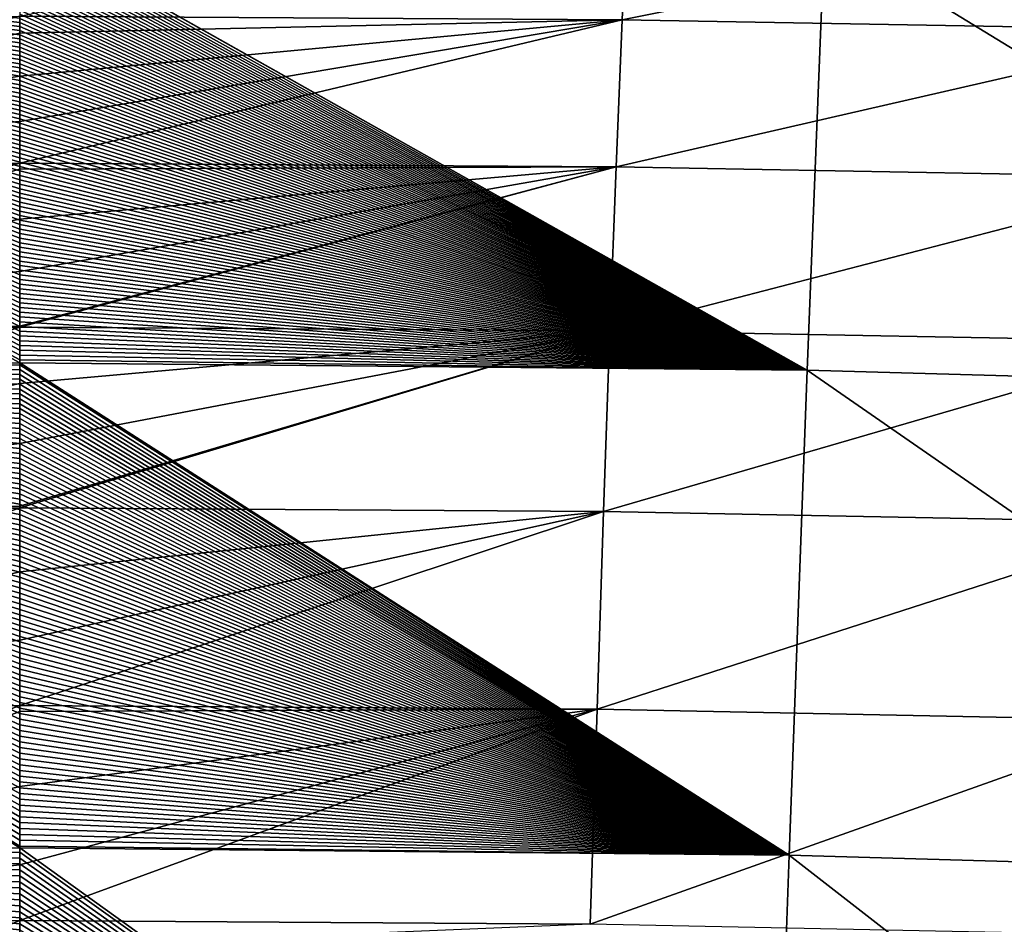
# Model space of a CAD drawing. Header units: millimetres. Extents: x -300 to 300, y -500 to 500.
# Tile 852 of 988: x 0 to 15, y 461 to 474. Entities that reach past the tile are written whole.
import ezdxf

# ---------------------------------------------------------------- set-up
doc = ezdxf.new("R2010")
doc.units = ezdxf.units.MM
doc.header["$LTSCALE"] = 81.481481
for name, color, linetype in [('19', 7, 'CONTINUOUS'), ('20', 7, 'CONTINUOUS'), ('21', 7, 'CONTINUOUS'), ('22', 7, 'CONTINUOUS')]:
    doc.layers.add(name, color=color, linetype=linetype)

msp = doc.modelspace()

# ---------------------------------------------------------------- linework, layer by layer
at = {"layer": '19', "color": 7, "linetype": 'CONTINUOUS'}
for points in [[(12.146, 475.765, 40.402), (0, 475.872, 40.408), (11.886, 469.179, 44.21), (12.146, 475.765, 40.402)], [(11.886, 469.179, 44.21), (0, 475.872, 40.408), (0, 475.867, 40.411), (11.886, 469.179, 44.21)], [(0, 475.808, 40.449), (11.886, 469.179, 44.21), (0, 475.867, 40.411), (0, 475.808, 40.449)], [(0, 475.749, 40.486), (11.886, 469.179, 44.21), (0, 475.808, 40.449), (0, 475.749, 40.486)], [(0, 475.69, 40.523), (11.886, 469.179, 44.21), (0, 475.749, 40.486), (0, 475.69, 40.523)], [(0, 475.631, 40.56), (11.886, 469.179, 44.21), (0, 475.69, 40.523), (0, 475.631, 40.56)], [(23.457, 468.85, 44.19), (12.146, 475.765, 40.402), (11.886, 469.179, 44.21), (23.457, 468.85, 44.19)], [(23.966, 475.438, 40.383), (12.146, 475.765, 40.402), (23.457, 468.85, 44.19), (23.966, 475.438, 40.383)], [(0, 475.572, 40.598), (11.886, 469.179, 44.21), (0, 475.631, 40.56), (0, 475.572, 40.598)], [(0, 475.513, 40.635), (11.886, 469.179, 44.21), (0, 475.572, 40.598), (0, 475.513, 40.635)], [(0, 475.454, 40.672), (11.886, 469.179, 44.21), (0, 475.513, 40.635), (0, 475.454, 40.672)], [(0, 475.394, 40.709), (11.886, 469.179, 44.21), (0, 475.454, 40.672), (0, 475.394, 40.709)], [(0, 475.335, 40.747), (11.886, 469.179, 44.21), (0, 475.394, 40.709), (0, 475.335, 40.747)], [(0, 475.275, 40.784), (11.886, 469.179, 44.21), (0, 475.335, 40.747), (0, 475.275, 40.784)], [(0, 475.215, 40.821), (11.886, 469.179, 44.21), (0, 475.275, 40.784), (0, 475.215, 40.821)], [(0, 475.155, 40.859), (11.886, 469.179, 44.21), (0, 475.215, 40.821), (0, 475.155, 40.859)], [(0, 475.095, 40.896), (11.886, 469.179, 44.21), (0, 475.155, 40.859), (0, 475.095, 40.896)], [(0, 475.034, 40.933), (11.886, 469.179, 44.21), (0, 475.095, 40.896), (0, 475.034, 40.933)], [(0, 474.974, 40.971), (11.886, 469.179, 44.21), (0, 475.034, 40.933), (0, 474.974, 40.971)], [(0, 474.914, 41.008), (11.886, 469.179, 44.21), (0, 474.974, 40.971), (0, 474.914, 41.008)], [(0, 474.853, 41.046), (11.886, 469.179, 44.21), (0, 474.914, 41.008), (0, 474.853, 41.046)], [(0, 474.792, 41.083), (11.886, 469.179, 44.21), (0, 474.853, 41.046), (0, 474.792, 41.083)], [(0, 474.731, 41.12), (11.886, 469.179, 44.21), (0, 474.792, 41.083), (0, 474.731, 41.12)], [(0, 474.67, 41.158), (11.886, 469.179, 44.21), (0, 474.731, 41.12), (0, 474.67, 41.158)], [(0, 474.609, 41.195), (11.886, 469.179, 44.21), (0, 474.67, 41.158), (0, 474.609, 41.195)], [(0, 474.548, 41.233), (11.886, 469.179, 44.21), (0, 474.609, 41.195), (0, 474.548, 41.233)], [(0, 474.486, 41.27), (11.886, 469.179, 44.21), (0, 474.548, 41.233), (0, 474.486, 41.27)], [(0, 474.425, 41.308), (11.886, 469.179, 44.21), (0, 474.486, 41.27), (0, 474.425, 41.308)], [(0, 474.363, 41.345), (11.886, 469.179, 44.21), (0, 474.425, 41.308), (0, 474.363, 41.345)], [(0, 474.301, 41.383), (11.886, 469.179, 44.21), (0, 474.363, 41.345), (0, 474.301, 41.383)], [(0, 474.239, 41.42), (11.886, 469.179, 44.21), (0, 474.301, 41.383), (0, 474.239, 41.42)], [(0, 474.177, 41.458), (11.886, 469.179, 44.21), (0, 474.239, 41.42), (0, 474.177, 41.458)], [(0, 474.115, 41.495), (11.886, 469.179, 44.21), (0, 474.177, 41.458), (0, 474.115, 41.495)], [(0, 474.052, 41.533), (11.886, 469.179, 44.21), (0, 474.115, 41.495), (0, 474.052, 41.533)], [(0, 473.99, 41.57), (11.886, 469.179, 44.21), (0, 474.052, 41.533), (0, 473.99, 41.57)], [(0, 473.927, 41.608), (11.886, 469.179, 44.21), (0, 473.99, 41.57), (0, 473.927, 41.608)], [(0, 473.864, 41.646), (11.886, 469.179, 44.21), (0, 473.927, 41.608), (0, 473.864, 41.646)], [(0, 473.802, 41.683), (11.886, 469.179, 44.21), (0, 473.864, 41.646), (0, 473.802, 41.683)], [(0, 473.738, 41.721), (11.886, 469.179, 44.21), (0, 473.802, 41.683), (0, 473.738, 41.721)], [(0, 473.675, 41.758), (11.886, 469.179, 44.21), (0, 473.738, 41.721), (0, 473.675, 41.758)], [(0, 473.612, 41.796), (11.886, 469.179, 44.21), (0, 473.675, 41.758), (0, 473.612, 41.796)], [(0, 473.549, 41.834), (11.886, 469.179, 44.21), (0, 473.612, 41.796), (0, 473.549, 41.834)], [(0, 473.485, 41.871), (11.886, 469.179, 44.21), (0, 473.549, 41.834), (0, 473.485, 41.871)], [(0, 473.421, 41.909), (11.886, 469.179, 44.21), (0, 473.485, 41.871), (0, 473.421, 41.909)], [(0, 473.357, 41.947), (11.886, 469.179, 44.21), (0, 473.421, 41.909), (0, 473.357, 41.947)], [(0, 473.293, 41.984), (11.886, 469.179, 44.21), (0, 473.357, 41.947), (0, 473.293, 41.984)], [(0, 473.229, 42.022), (11.886, 469.179, 44.21), (0, 473.293, 41.984), (0, 473.229, 42.022)], [(0, 473.165, 42.06), (11.886, 469.179, 44.21), (0, 473.229, 42.022), (0, 473.165, 42.06)], [(0, 473.101, 42.098), (11.886, 469.179, 44.21), (0, 473.165, 42.06), (0, 473.101, 42.098)], [(0, 473.036, 42.135), (11.886, 469.179, 44.21), (0, 473.101, 42.098), (0, 473.036, 42.135)], [(0, 472.971, 42.173), (11.886, 469.179, 44.21), (0, 473.036, 42.135), (0, 472.971, 42.173)], [(0, 472.906, 42.211), (11.886, 469.179, 44.21), (0, 472.971, 42.173), (0, 472.906, 42.211)], [(0, 472.841, 42.249), (11.886, 469.179, 44.21), (0, 472.906, 42.211), (0, 472.841, 42.249)], [(0, 472.776, 42.287), (11.886, 469.179, 44.21), (0, 472.841, 42.249), (0, 472.776, 42.287)], [(0, 472.711, 42.324), (11.886, 469.179, 44.21), (0, 472.776, 42.287), (0, 472.711, 42.324)], [(0, 472.646, 42.362), (11.886, 469.179, 44.21), (0, 472.711, 42.324), (0, 472.646, 42.362)], [(0, 472.58, 42.4), (11.886, 469.179, 44.21), (0, 472.646, 42.362), (0, 472.58, 42.4)], [(0, 472.514, 42.438), (11.886, 469.179, 44.21), (0, 472.58, 42.4), (0, 472.514, 42.438)], [(0, 472.449, 42.476), (11.886, 469.179, 44.21), (0, 472.514, 42.438), (0, 472.449, 42.476)], [(0, 472.383, 42.514), (11.886, 469.179, 44.21), (0, 472.449, 42.476), (0, 472.383, 42.514)], [(0, 472.317, 42.552), (11.886, 469.179, 44.21), (0, 472.383, 42.514), (0, 472.317, 42.552)], [(0, 472.25, 42.589), (11.886, 469.179, 44.21), (0, 472.317, 42.552), (0, 472.25, 42.589)], [(0, 472.184, 42.627), (11.886, 469.179, 44.21), (0, 472.25, 42.589), (0, 472.184, 42.627)], [(0, 472.117, 42.665), (11.886, 469.179, 44.21), (0, 472.184, 42.627), (0, 472.117, 42.665)], [(0, 472.051, 42.703), (11.886, 469.179, 44.21), (0, 472.117, 42.665), (0, 472.051, 42.703)], [(0, 471.984, 42.741), (11.886, 469.179, 44.21), (0, 472.051, 42.703), (0, 471.984, 42.741)], [(0, 471.917, 42.779), (11.886, 469.179, 44.21), (0, 471.984, 42.741), (0, 471.917, 42.779)], [(0, 471.85, 42.817), (11.886, 469.179, 44.21), (0, 471.917, 42.779), (0, 471.85, 42.817)], [(0, 471.783, 42.855), (11.886, 469.179, 44.21), (0, 471.85, 42.817), (0, 471.783, 42.855)], [(0, 471.715, 42.893), (11.886, 469.179, 44.21), (0, 471.783, 42.855), (0, 471.715, 42.893)], [(0, 471.648, 42.931), (11.886, 469.179, 44.21), (0, 471.715, 42.893), (0, 471.648, 42.931)], [(0, 471.58, 42.969), (11.886, 469.179, 44.21), (0, 471.648, 42.931), (0, 471.58, 42.969)], [(0, 471.512, 43.007), (11.886, 469.179, 44.21), (0, 471.58, 42.969), (0, 471.512, 43.007)], [(0, 471.444, 43.045), (11.886, 469.179, 44.21), (0, 471.512, 43.007), (0, 471.444, 43.045)], [(0, 471.376, 43.083), (11.886, 469.179, 44.21), (0, 471.444, 43.045), (0, 471.376, 43.083)], [(0, 471.308, 43.121), (11.886, 469.179, 44.21), (0, 471.376, 43.083), (0, 471.308, 43.121)], [(0, 471.239, 43.159), (11.886, 469.179, 44.21), (0, 471.308, 43.121), (0, 471.239, 43.159)], [(0, 471.171, 43.198), (11.886, 469.179, 44.21), (0, 471.239, 43.159), (0, 471.171, 43.198)], [(0, 471.102, 43.236), (11.886, 469.179, 44.21), (0, 471.171, 43.198), (0, 471.102, 43.236)], [(0, 471.033, 43.274), (11.886, 469.179, 44.21), (0, 471.102, 43.236), (0, 471.033, 43.274)], [(0, 470.964, 43.312), (11.886, 469.179, 44.21), (0, 471.033, 43.274), (0, 470.964, 43.312)], [(0, 470.895, 43.35), (11.886, 469.179, 44.21), (0, 470.964, 43.312), (0, 470.895, 43.35)], [(0, 470.825, 43.388), (11.886, 469.179, 44.21), (0, 470.895, 43.35), (0, 470.825, 43.388)], [(0, 470.756, 43.426), (11.886, 469.179, 44.21), (0, 470.825, 43.388), (0, 470.756, 43.426)], [(0, 470.686, 43.465), (11.886, 469.179, 44.21), (0, 470.756, 43.426), (0, 470.686, 43.465)], [(0, 470.616, 43.503), (11.886, 469.179, 44.21), (0, 470.686, 43.465), (0, 470.616, 43.503)], [(0, 470.546, 43.541), (11.886, 469.179, 44.21), (0, 470.616, 43.503), (0, 470.546, 43.541)], [(0, 470.476, 43.579), (11.886, 469.179, 44.21), (0, 470.546, 43.541), (0, 470.476, 43.579)], [(0, 470.406, 43.618), (11.886, 469.179, 44.21), (0, 470.476, 43.579), (0, 470.406, 43.618)], [(0, 470.336, 43.656), (11.886, 469.179, 44.21), (0, 470.406, 43.618), (0, 470.336, 43.656)], [(0, 470.265, 43.694), (11.886, 469.179, 44.21), (0, 470.336, 43.656), (0, 470.265, 43.694)], [(0, 470.194, 43.732), (11.886, 469.179, 44.21), (0, 470.265, 43.694), (0, 470.194, 43.732)], [(0, 470.123, 43.771), (11.886, 469.179, 44.21), (0, 470.194, 43.732), (0, 470.123, 43.771)], [(0, 470.052, 43.809), (11.886, 469.179, 44.21), (0, 470.123, 43.771), (0, 470.052, 43.809)], [(0, 469.981, 43.847), (11.886, 469.179, 44.21), (0, 470.052, 43.809), (0, 469.981, 43.847)], [(0, 469.91, 43.886), (11.886, 469.179, 44.21), (0, 469.981, 43.847), (0, 469.91, 43.886)], [(0, 469.838, 43.924), (11.886, 469.179, 44.21), (0, 469.91, 43.886), (0, 469.838, 43.924)], [(0, 469.767, 43.962), (11.886, 469.179, 44.21), (0, 469.838, 43.924), (0, 469.767, 43.962)], [(0, 469.695, 44.001), (11.886, 469.179, 44.21), (0, 469.767, 43.962), (0, 469.695, 44.001)], [(0, 469.623, 44.039), (11.886, 469.179, 44.21), (0, 469.695, 44.001), (0, 469.623, 44.039)], [(0, 469.551, 44.077), (11.886, 469.179, 44.21), (0, 469.623, 44.039), (0, 469.551, 44.077)], [(0, 469.478, 44.116), (11.886, 469.179, 44.21), (0, 469.551, 44.077), (0, 469.478, 44.116)], [(0, 469.406, 44.154), (11.886, 469.179, 44.21), (0, 469.478, 44.116), (0, 469.406, 44.154)], [(0, 469.333, 44.193), (11.886, 469.179, 44.21), (0, 469.406, 44.154), (0, 469.333, 44.193)], [(0, 469.287, 44.217), (11.886, 469.179, 44.21), (0, 469.333, 44.193), (0, 469.287, 44.217)], [(11.886, 469.179, 44.21), (0, 469.287, 44.217), (11.613, 461.863, 47.75), (11.886, 469.179, 44.21)], [(11.613, 461.863, 47.75), (0, 469.287, 44.217), (0, 469.261, 44.231), (11.613, 461.863, 47.75)], [(0, 469.188, 44.27), (11.613, 461.863, 47.75), (0, 469.261, 44.231), (0, 469.188, 44.27)], [(0, 469.114, 44.308), (11.613, 461.863, 47.75), (0, 469.188, 44.27), (0, 469.114, 44.308)], [(22.921, 461.532, 47.729), (11.886, 469.179, 44.21), (11.613, 461.863, 47.75), (22.921, 461.532, 47.729)], [(23.457, 468.85, 44.19), (11.886, 469.179, 44.21), (22.921, 461.532, 47.729), (23.457, 468.85, 44.19)], [(0, 469.041, 44.347), (11.613, 461.863, 47.75), (0, 469.114, 44.308), (0, 469.041, 44.347)], [(0, 468.968, 44.385), (11.613, 461.863, 47.75), (0, 469.041, 44.347), (0, 468.968, 44.385)], [(0, 468.894, 44.424), (11.613, 461.863, 47.75), (0, 468.968, 44.385), (0, 468.894, 44.424)], [(0, 468.82, 44.462), (11.613, 461.863, 47.75), (0, 468.894, 44.424), (0, 468.82, 44.462)], [(0, 468.747, 44.501), (11.613, 461.863, 47.75), (0, 468.82, 44.462), (0, 468.747, 44.501)], [(0, 468.672, 44.539), (11.613, 461.863, 47.75), (0, 468.747, 44.501), (0, 468.672, 44.539)], [(0, 468.598, 44.578), (11.613, 461.863, 47.75), (0, 468.672, 44.539), (0, 468.598, 44.578)], [(0, 468.524, 44.616), (11.613, 461.863, 47.75), (0, 468.598, 44.578), (0, 468.524, 44.616)], [(0, 468.449, 44.655), (11.613, 461.863, 47.75), (0, 468.524, 44.616), (0, 468.449, 44.655)], [(0, 468.375, 44.694), (11.613, 461.863, 47.75), (0, 468.449, 44.655), (0, 468.375, 44.694)], [(0, 468.3, 44.732), (11.613, 461.863, 47.75), (0, 468.375, 44.694), (0, 468.3, 44.732)], [(0, 468.225, 44.771), (11.613, 461.863, 47.75), (0, 468.3, 44.732), (0, 468.225, 44.771)], [(0, 468.149, 44.81), (11.613, 461.863, 47.75), (0, 468.225, 44.771), (0, 468.149, 44.81)], [(0, 468.074, 44.848), (11.613, 461.863, 47.75), (0, 468.149, 44.81), (0, 468.074, 44.848)], [(0, 467.998, 44.887), (11.613, 461.863, 47.75), (0, 468.074, 44.848), (0, 467.998, 44.887)], [(0, 467.923, 44.926), (11.613, 461.863, 47.75), (0, 467.998, 44.887), (0, 467.923, 44.926)], [(0, 467.847, 44.964), (11.613, 461.863, 47.75), (0, 467.923, 44.926), (0, 467.847, 44.964)], [(0, 467.771, 45.003), (11.613, 461.863, 47.75), (0, 467.847, 44.964), (0, 467.771, 45.003)], [(0, 467.694, 45.042), (11.613, 461.863, 47.75), (0, 467.771, 45.003), (0, 467.694, 45.042)], [(0, 467.618, 45.08), (11.613, 461.863, 47.75), (0, 467.694, 45.042), (0, 467.618, 45.08)], [(0, 467.541, 45.119), (11.613, 461.863, 47.75), (0, 467.618, 45.08), (0, 467.541, 45.119)], [(0, 467.465, 45.158), (11.613, 461.863, 47.75), (0, 467.541, 45.119), (0, 467.465, 45.158)], [(0, 467.388, 45.197), (11.613, 461.863, 47.75), (0, 467.465, 45.158), (0, 467.388, 45.197)], [(0, 467.311, 45.236), (11.613, 461.863, 47.75), (0, 467.388, 45.197), (0, 467.311, 45.236)], [(0, 467.233, 45.274), (11.613, 461.863, 47.75), (0, 467.311, 45.236), (0, 467.233, 45.274)], [(0, 467.156, 45.313), (11.613, 461.863, 47.75), (0, 467.233, 45.274), (0, 467.156, 45.313)], [(0, 467.078, 45.352), (11.613, 461.863, 47.75), (0, 467.156, 45.313), (0, 467.078, 45.352)], [(0, 467, 45.391), (11.613, 461.863, 47.75), (0, 467.078, 45.352), (0, 467, 45.391)], [(0, 466.922, 45.43), (11.613, 461.863, 47.75), (0, 467, 45.391), (0, 466.922, 45.43)], [(0, 466.844, 45.469), (11.613, 461.863, 47.75), (0, 466.922, 45.43), (0, 466.844, 45.469)], [(0, 466.766, 45.507), (11.613, 461.863, 47.75), (0, 466.844, 45.469), (0, 466.766, 45.507)], [(0, 466.687, 45.546), (11.613, 461.863, 47.75), (0, 466.766, 45.507), (0, 466.687, 45.546)], [(0, 466.609, 45.585), (11.613, 461.863, 47.75), (0, 466.687, 45.546), (0, 466.609, 45.585)], [(0, 466.53, 45.624), (11.613, 461.863, 47.75), (0, 466.609, 45.585), (0, 466.53, 45.624)], [(0, 466.451, 45.663), (11.613, 461.863, 47.75), (0, 466.53, 45.624), (0, 466.451, 45.663)], [(0, 466.372, 45.702), (11.613, 461.863, 47.75), (0, 466.451, 45.663), (0, 466.372, 45.702)], [(0, 466.292, 45.741), (11.613, 461.863, 47.75), (0, 466.372, 45.702), (0, 466.292, 45.741)], [(0, 466.213, 45.78), (11.613, 461.863, 47.75), (0, 466.292, 45.741), (0, 466.213, 45.78)], [(0, 466.133, 45.819), (11.613, 461.863, 47.75), (0, 466.213, 45.78), (0, 466.133, 45.819)], [(0, 466.053, 45.858), (11.613, 461.863, 47.75), (0, 466.133, 45.819), (0, 466.053, 45.858)], [(0, 465.973, 45.897), (11.613, 461.863, 47.75), (0, 466.053, 45.858), (0, 465.973, 45.897)], [(0, 465.893, 45.936), (11.613, 461.863, 47.75), (0, 465.973, 45.897), (0, 465.893, 45.936)], [(0, 465.812, 45.975), (11.613, 461.863, 47.75), (0, 465.893, 45.936), (0, 465.812, 45.975)], [(0, 465.732, 46.014), (11.613, 461.863, 47.75), (0, 465.812, 45.975), (0, 465.732, 46.014)], [(0, 465.651, 46.053), (11.613, 461.863, 47.75), (0, 465.732, 46.014), (0, 465.651, 46.053)], [(0, 465.57, 46.092), (11.613, 461.863, 47.75), (0, 465.651, 46.053), (0, 465.57, 46.092)], [(0, 465.489, 46.131), (11.613, 461.863, 47.75), (0, 465.57, 46.092), (0, 465.489, 46.131)], [(0, 465.407, 46.171), (11.613, 461.863, 47.75), (0, 465.489, 46.131), (0, 465.407, 46.171)], [(0, 465.326, 46.21), (11.613, 461.863, 47.75), (0, 465.407, 46.171), (0, 465.326, 46.21)], [(0, 465.244, 46.249), (11.613, 461.863, 47.75), (0, 465.326, 46.21), (0, 465.244, 46.249)], [(0, 465.162, 46.288), (11.613, 461.863, 47.75), (0, 465.244, 46.249), (0, 465.162, 46.288)], [(0, 465.08, 46.327), (11.613, 461.863, 47.75), (0, 465.162, 46.288), (0, 465.08, 46.327)], [(0, 464.998, 46.366), (11.613, 461.863, 47.75), (0, 465.08, 46.327), (0, 464.998, 46.366)], [(0, 464.915, 46.405), (11.613, 461.863, 47.75), (0, 464.998, 46.366), (0, 464.915, 46.405)], [(0, 464.833, 46.445), (11.613, 461.863, 47.75), (0, 464.915, 46.405), (0, 464.833, 46.445)], [(0, 464.75, 46.484), (11.613, 461.863, 47.75), (0, 464.833, 46.445), (0, 464.75, 46.484)], [(0, 464.667, 46.523), (11.613, 461.863, 47.75), (0, 464.75, 46.484), (0, 464.667, 46.523)], [(0, 464.583, 46.562), (11.613, 461.863, 47.75), (0, 464.667, 46.523), (0, 464.583, 46.562)], [(0, 464.5, 46.602), (11.613, 461.863, 47.75), (0, 464.583, 46.562), (0, 464.5, 46.602)], [(0, 464.416, 46.641), (11.613, 461.863, 47.75), (0, 464.5, 46.602), (0, 464.416, 46.641)], [(0, 464.333, 46.68), (11.613, 461.863, 47.75), (0, 464.416, 46.641), (0, 464.333, 46.68)], [(0, 464.249, 46.719), (11.613, 461.863, 47.75), (0, 464.333, 46.68), (0, 464.249, 46.719)], [(0, 464.164, 46.759), (11.613, 461.863, 47.75), (0, 464.249, 46.719), (0, 464.164, 46.759)], [(0, 464.08, 46.798), (11.613, 461.863, 47.75), (0, 464.164, 46.759), (0, 464.08, 46.798)], [(0, 463.996, 46.837), (11.613, 461.863, 47.75), (0, 464.08, 46.798), (0, 463.996, 46.837)], [(0, 463.911, 46.877), (11.613, 461.863, 47.75), (0, 463.996, 46.837), (0, 463.911, 46.877)], [(0, 463.826, 46.916), (11.613, 461.863, 47.75), (0, 463.911, 46.877), (0, 463.826, 46.916)], [(0, 463.741, 46.956), (11.613, 461.863, 47.75), (0, 463.826, 46.916), (0, 463.741, 46.956)], [(0, 463.655, 46.995), (11.613, 461.863, 47.75), (0, 463.741, 46.956), (0, 463.655, 46.995)], [(0, 463.57, 47.034), (11.613, 461.863, 47.75), (0, 463.655, 46.995), (0, 463.57, 47.034)], [(0, 463.484, 47.074), (11.613, 461.863, 47.75), (0, 463.57, 47.034), (0, 463.484, 47.074)], [(0, 463.398, 47.113), (11.613, 461.863, 47.75), (0, 463.484, 47.074), (0, 463.398, 47.113)], [(0, 463.312, 47.153), (11.613, 461.863, 47.75), (0, 463.398, 47.113), (0, 463.312, 47.153)], [(0, 463.226, 47.192), (11.613, 461.863, 47.75), (0, 463.312, 47.153), (0, 463.226, 47.192)], [(0, 463.139, 47.232), (11.613, 461.863, 47.75), (0, 463.226, 47.192), (0, 463.139, 47.232)], [(0, 463.053, 47.271), (11.613, 461.863, 47.75), (0, 463.139, 47.232), (0, 463.053, 47.271)], [(0, 462.966, 47.311), (11.613, 461.863, 47.75), (0, 463.053, 47.271), (0, 462.966, 47.311)], [(0, 462.878, 47.35), (11.613, 461.863, 47.75), (0, 462.966, 47.311), (0, 462.878, 47.35)], [(0, 462.791, 47.39), (11.613, 461.863, 47.75), (0, 462.878, 47.35), (0, 462.791, 47.39)], [(0, 462.704, 47.429), (11.613, 461.863, 47.75), (0, 462.791, 47.39), (0, 462.704, 47.429)], [(0, 462.616, 47.469), (11.613, 461.863, 47.75), (0, 462.704, 47.429), (0, 462.616, 47.469)], [(0, 462.528, 47.508), (11.613, 461.863, 47.75), (0, 462.616, 47.469), (0, 462.528, 47.508)], [(0, 462.44, 47.548), (11.613, 461.863, 47.75), (0, 462.528, 47.508), (0, 462.44, 47.548)], [(0, 462.352, 47.587), (11.613, 461.863, 47.75), (0, 462.44, 47.548), (0, 462.352, 47.587)], [(0, 462.263, 47.627), (11.613, 461.863, 47.75), (0, 462.352, 47.587), (0, 462.263, 47.627)], [(0, 462.174, 47.667), (11.613, 461.863, 47.75), (0, 462.263, 47.627), (0, 462.174, 47.667)], [(0, 462.086, 47.706), (11.613, 461.863, 47.75), (0, 462.174, 47.667), (0, 462.086, 47.706)], [(0, 461.996, 47.746), (11.613, 461.863, 47.75), (0, 462.086, 47.706), (0, 461.996, 47.746)], [(0, 461.972, 47.757), (11.613, 461.863, 47.75), (0, 461.996, 47.746), (0, 461.972, 47.757)], [(11.613, 461.863, 47.75), (0, 461.972, 47.757), (11.328, 453.836, 51.03), (11.613, 461.863, 47.75)], [(11.328, 453.836, 51.03), (0, 461.972, 47.757), (0, 461.907, 47.785), (11.328, 453.836, 51.03)], [(0, 461.818, 47.825), (11.328, 453.836, 51.03), (0, 461.907, 47.785), (0, 461.818, 47.825)], [(22.361, 453.505, 51.008), (11.613, 461.863, 47.75), (11.328, 453.836, 51.03), (22.361, 453.505, 51.008)], [(22.921, 461.532, 47.729), (11.613, 461.863, 47.75), (22.361, 453.505, 51.008), (22.921, 461.532, 47.729)], [(0, 461.728, 47.865), (11.328, 453.836, 51.03), (0, 461.818, 47.825), (0, 461.728, 47.865)], [(0, 461.638, 47.904), (11.328, 453.836, 51.03), (0, 461.728, 47.865), (0, 461.638, 47.904)], [(0, 461.549, 47.944), (11.328, 453.836, 51.03), (0, 461.638, 47.904), (0, 461.549, 47.944)], [(0, 461.459, 47.983), (11.328, 453.836, 51.03), (0, 461.549, 47.944), (0, 461.459, 47.983)], [(0, 461.369, 48.023), (11.328, 453.836, 51.03), (0, 461.459, 47.983), (0, 461.369, 48.023)], [(0, 461.278, 48.062), (11.328, 453.836, 51.03), (0, 461.369, 48.023), (0, 461.278, 48.062)], [(0, 461.188, 48.102), (11.328, 453.836, 51.03), (0, 461.278, 48.062), (0, 461.188, 48.102)], [(0, 461.098, 48.141), (11.328, 453.836, 51.03), (0, 461.188, 48.102), (0, 461.098, 48.141)], [(0, 461.007, 48.181), (11.328, 453.836, 51.03), (0, 461.098, 48.141), (0, 461.007, 48.181)], [(0, 460.917, 48.22), (11.328, 453.836, 51.03), (0, 461.007, 48.181), (0, 460.917, 48.22)], [(0, 460.826, 48.259), (11.328, 453.836, 51.03), (0, 460.917, 48.22), (0, 460.826, 48.259)], [(0, 460.735, 48.299), (11.328, 453.836, 51.03), (0, 460.826, 48.259), (0, 460.735, 48.299)]]:
    msp.add_3dface(points, dxfattribs=at)
at = {"layer": '20', "color": 7, "linetype": 'CONTINUOUS'}
for points in [[(0, 469.287, 44.217), (0, 469.333, 44.193), (-11.928, 475.768, 40.402), (0, 469.287, 44.217)], [(-11.673, 469.183, 44.211), (0, 469.287, 44.217), (-11.928, 475.768, 40.402), (-11.673, 469.183, 44.211)], [(0, 469.333, 44.193), (0, 469.406, 44.154), (-11.928, 475.768, 40.402), (0, 469.333, 44.193)], [(0, 469.406, 44.154), (0, 469.478, 44.116), (-11.928, 475.768, 40.402), (0, 469.406, 44.154)], [(0, 469.478, 44.116), (0, 469.551, 44.077), (-11.928, 475.768, 40.402), (0, 469.478, 44.116)], [(0, 469.551, 44.077), (0, 469.623, 44.039), (-11.928, 475.768, 40.402), (0, 469.551, 44.077)], [(0, 469.623, 44.039), (0, 469.695, 44.001), (-11.928, 475.768, 40.402), (0, 469.623, 44.039)], [(0, 469.695, 44.001), (0, 469.767, 43.962), (-11.928, 475.768, 40.402), (0, 469.695, 44.001)], [(0, 469.767, 43.962), (0, 469.838, 43.924), (-11.928, 475.768, 40.402), (0, 469.767, 43.962)], [(0, 469.838, 43.924), (0, 469.91, 43.886), (-11.928, 475.768, 40.402), (0, 469.838, 43.924)], [(0, 469.91, 43.886), (0, 469.981, 43.847), (-11.928, 475.768, 40.402), (0, 469.91, 43.886)], [(0, 469.981, 43.847), (0, 470.052, 43.809), (-11.928, 475.768, 40.402), (0, 469.981, 43.847)], [(0, 470.052, 43.809), (0, 470.123, 43.771), (-11.928, 475.768, 40.402), (0, 470.052, 43.809)], [(0, 470.123, 43.771), (0, 470.194, 43.732), (-11.928, 475.768, 40.402), (0, 470.123, 43.771)], [(0, 470.194, 43.732), (0, 470.265, 43.694), (-11.928, 475.768, 40.402), (0, 470.194, 43.732)], [(0, 470.265, 43.694), (0, 470.336, 43.656), (-11.928, 475.768, 40.402), (0, 470.265, 43.694)], [(0, 470.336, 43.656), (0, 470.406, 43.618), (-11.928, 475.768, 40.402), (0, 470.336, 43.656)], [(0, 470.406, 43.618), (0, 470.476, 43.579), (-11.928, 475.768, 40.402), (0, 470.406, 43.618)], [(0, 470.476, 43.579), (0, 470.546, 43.541), (-11.928, 475.768, 40.402), (0, 470.476, 43.579)], [(0, 470.546, 43.541), (0, 470.616, 43.503), (-11.928, 475.768, 40.402), (0, 470.546, 43.541)], [(0, 470.616, 43.503), (0, 470.686, 43.465), (-11.928, 475.768, 40.402), (0, 470.616, 43.503)], [(0, 470.686, 43.465), (0, 470.756, 43.426), (-11.928, 475.768, 40.402), (0, 470.686, 43.465)], [(0, 470.756, 43.426), (0, 470.825, 43.388), (-11.928, 475.768, 40.402), (0, 470.756, 43.426)], [(0, 470.825, 43.388), (0, 470.895, 43.35), (-11.928, 475.768, 40.402), (0, 470.825, 43.388)], [(0, 470.895, 43.35), (0, 470.964, 43.312), (-11.928, 475.768, 40.402), (0, 470.895, 43.35)], [(0, 470.964, 43.312), (0, 471.033, 43.274), (-11.928, 475.768, 40.402), (0, 470.964, 43.312)], [(0, 471.033, 43.274), (0, 471.102, 43.236), (-11.928, 475.768, 40.402), (0, 471.033, 43.274)], [(0, 471.102, 43.236), (0, 471.171, 43.198), (-11.928, 475.768, 40.402), (0, 471.102, 43.236)], [(0, 471.171, 43.198), (0, 471.239, 43.159), (-11.928, 475.768, 40.402), (0, 471.171, 43.198)], [(0, 471.239, 43.159), (0, 471.308, 43.121), (-11.928, 475.768, 40.402), (0, 471.239, 43.159)], [(0, 471.308, 43.121), (0, 471.376, 43.083), (-11.928, 475.768, 40.402), (0, 471.308, 43.121)], [(0, 471.376, 43.083), (0, 471.444, 43.045), (-11.928, 475.768, 40.402), (0, 471.376, 43.083)], [(0, 471.444, 43.045), (0, 471.512, 43.007), (-11.928, 475.768, 40.402), (0, 471.444, 43.045)], [(0, 471.512, 43.007), (0, 471.58, 42.969), (-11.928, 475.768, 40.402), (0, 471.512, 43.007)], [(0, 471.58, 42.969), (0, 471.648, 42.931), (-11.928, 475.768, 40.402), (0, 471.58, 42.969)], [(0, 471.648, 42.931), (0, 471.715, 42.893), (-11.928, 475.768, 40.402), (0, 471.648, 42.931)], [(0, 471.715, 42.893), (0, 471.783, 42.855), (-11.928, 475.768, 40.402), (0, 471.715, 42.893)], [(0, 471.783, 42.855), (0, 471.85, 42.817), (-11.928, 475.768, 40.402), (0, 471.783, 42.855)], [(0, 471.85, 42.817), (0, 471.917, 42.779), (-11.928, 475.768, 40.402), (0, 471.85, 42.817)], [(0, 471.917, 42.779), (0, 471.984, 42.741), (-11.928, 475.768, 40.402), (0, 471.917, 42.779)], [(0, 471.984, 42.741), (0, 472.051, 42.703), (-11.928, 475.768, 40.402), (0, 471.984, 42.741)], [(0, 472.051, 42.703), (0, 472.117, 42.665), (-11.928, 475.768, 40.402), (0, 472.051, 42.703)], [(0, 472.117, 42.665), (0, 472.184, 42.627), (-11.928, 475.768, 40.402), (0, 472.117, 42.665)], [(0, 472.184, 42.627), (0, 472.25, 42.589), (-11.928, 475.768, 40.402), (0, 472.184, 42.627)], [(0, 472.25, 42.589), (0, 472.317, 42.552), (-11.928, 475.768, 40.402), (0, 472.25, 42.589)], [(0, 472.317, 42.552), (0, 472.383, 42.514), (-11.928, 475.768, 40.402), (0, 472.317, 42.552)], [(0, 472.383, 42.514), (0, 472.449, 42.476), (-11.928, 475.768, 40.402), (0, 472.383, 42.514)], [(0, 472.449, 42.476), (0, 472.514, 42.438), (-11.928, 475.768, 40.402), (0, 472.449, 42.476)], [(0, 472.514, 42.438), (0, 472.58, 42.4), (-11.928, 475.768, 40.402), (0, 472.514, 42.438)], [(0, 472.58, 42.4), (0, 472.646, 42.362), (-11.928, 475.768, 40.402), (0, 472.58, 42.4)], [(0, 472.646, 42.362), (0, 472.711, 42.324), (-11.928, 475.768, 40.402), (0, 472.646, 42.362)], [(0, 472.711, 42.324), (0, 472.776, 42.287), (-11.928, 475.768, 40.402), (0, 472.711, 42.324)], [(0, 472.776, 42.287), (0, 472.841, 42.249), (-11.928, 475.768, 40.402), (0, 472.776, 42.287)], [(0, 472.841, 42.249), (0, 472.906, 42.211), (-11.928, 475.768, 40.402), (0, 472.841, 42.249)], [(0, 472.906, 42.211), (0, 472.971, 42.173), (-11.928, 475.768, 40.402), (0, 472.906, 42.211)], [(0, 472.971, 42.173), (0, 473.036, 42.135), (-11.928, 475.768, 40.402), (0, 472.971, 42.173)], [(0, 473.036, 42.135), (0, 473.101, 42.098), (-11.928, 475.768, 40.402), (0, 473.036, 42.135)], [(0, 473.101, 42.098), (0, 473.165, 42.06), (-11.928, 475.768, 40.402), (0, 473.101, 42.098)], [(0, 473.165, 42.06), (0, 473.229, 42.022), (-11.928, 475.768, 40.402), (0, 473.165, 42.06)], [(0, 473.229, 42.022), (0, 473.293, 41.984), (-11.928, 475.768, 40.402), (0, 473.229, 42.022)], [(0, 473.293, 41.984), (0, 473.357, 41.947), (-11.928, 475.768, 40.402), (0, 473.293, 41.984)], [(0, 473.357, 41.947), (0, 473.421, 41.909), (-11.928, 475.768, 40.402), (0, 473.357, 41.947)], [(0, 473.421, 41.909), (0, 473.485, 41.871), (-11.928, 475.768, 40.402), (0, 473.421, 41.909)], [(0, 473.485, 41.871), (0, 473.549, 41.834), (-11.928, 475.768, 40.402), (0, 473.485, 41.871)], [(0, 473.549, 41.834), (0, 473.612, 41.796), (-11.928, 475.768, 40.402), (0, 473.549, 41.834)], [(0, 473.612, 41.796), (0, 473.675, 41.758), (-11.928, 475.768, 40.402), (0, 473.612, 41.796)], [(0, 473.675, 41.758), (0, 473.738, 41.721), (-11.928, 475.768, 40.402), (0, 473.675, 41.758)], [(0, 473.738, 41.721), (0, 473.802, 41.683), (-11.928, 475.768, 40.402), (0, 473.738, 41.721)], [(0, 473.802, 41.683), (0, 473.864, 41.646), (-11.928, 475.768, 40.402), (0, 473.802, 41.683)], [(0, 473.864, 41.646), (0, 473.927, 41.608), (-11.928, 475.768, 40.402), (0, 473.864, 41.646)], [(0, 473.927, 41.608), (0, 473.99, 41.57), (-11.928, 475.768, 40.402), (0, 473.927, 41.608)], [(0, 473.99, 41.57), (0, 474.052, 41.533), (-11.928, 475.768, 40.402), (0, 473.99, 41.57)], [(0, 474.052, 41.533), (0, 474.115, 41.495), (-11.928, 475.768, 40.402), (0, 474.052, 41.533)], [(0, 474.115, 41.495), (0, 474.177, 41.458), (-11.928, 475.768, 40.402), (0, 474.115, 41.495)], [(0, 474.177, 41.458), (0, 474.239, 41.42), (-11.928, 475.768, 40.402), (0, 474.177, 41.458)], [(0, 474.239, 41.42), (0, 474.301, 41.383), (-11.928, 475.768, 40.402), (0, 474.239, 41.42)], [(0, 474.301, 41.383), (0, 474.363, 41.345), (-11.928, 475.768, 40.402), (0, 474.301, 41.383)], [(0, 474.363, 41.345), (0, 474.425, 41.308), (-11.928, 475.768, 40.402), (0, 474.363, 41.345)], [(0, 474.425, 41.308), (0, 474.486, 41.27), (-11.928, 475.768, 40.402), (0, 474.425, 41.308)], [(0, 469.261, 44.231), (0, 469.287, 44.217), (-11.673, 469.183, 44.211), (0, 469.261, 44.231)], [(0, 469.188, 44.27), (0, 469.261, 44.231), (-11.673, 469.183, 44.211), (0, 469.188, 44.27)], [(0, 469.114, 44.308), (0, 469.188, 44.27), (-11.673, 469.183, 44.211), (0, 469.114, 44.308)], [(0, 461.972, 47.757), (0, 461.996, 47.746), (-11.673, 469.183, 44.211), (0, 461.972, 47.757)], [(-11.405, 461.867, 47.75), (0, 461.972, 47.757), (-11.673, 469.183, 44.211), (-11.405, 461.867, 47.75)], [(0, 461.996, 47.746), (0, 462.086, 47.706), (-11.673, 469.183, 44.211), (0, 461.996, 47.746)], [(0, 462.086, 47.706), (0, 462.174, 47.667), (-11.673, 469.183, 44.211), (0, 462.086, 47.706)], [(0, 462.174, 47.667), (0, 462.263, 47.627), (-11.673, 469.183, 44.211), (0, 462.174, 47.667)], [(0, 462.263, 47.627), (0, 462.352, 47.587), (-11.673, 469.183, 44.211), (0, 462.263, 47.627)], [(0, 462.352, 47.587), (0, 462.44, 47.548), (-11.673, 469.183, 44.211), (0, 462.352, 47.587)], [(0, 462.44, 47.548), (0, 462.528, 47.508), (-11.673, 469.183, 44.211), (0, 462.44, 47.548)], [(0, 462.528, 47.508), (0, 462.616, 47.469), (-11.673, 469.183, 44.211), (0, 462.528, 47.508)], [(0, 462.616, 47.469), (0, 462.704, 47.429), (-11.673, 469.183, 44.211), (0, 462.616, 47.469)], [(0, 462.704, 47.429), (0, 462.791, 47.39), (-11.673, 469.183, 44.211), (0, 462.704, 47.429)], [(0, 462.791, 47.39), (0, 462.878, 47.35), (-11.673, 469.183, 44.211), (0, 462.791, 47.39)], [(0, 462.878, 47.35), (0, 462.966, 47.311), (-11.673, 469.183, 44.211), (0, 462.878, 47.35)], [(0, 462.966, 47.311), (0, 463.053, 47.271), (-11.673, 469.183, 44.211), (0, 462.966, 47.311)], [(0, 463.053, 47.271), (0, 463.139, 47.232), (-11.673, 469.183, 44.211), (0, 463.053, 47.271)], [(0, 463.139, 47.232), (0, 463.226, 47.192), (-11.673, 469.183, 44.211), (0, 463.139, 47.232)], [(0, 463.226, 47.192), (0, 463.312, 47.153), (-11.673, 469.183, 44.211), (0, 463.226, 47.192)], [(0, 463.312, 47.153), (0, 463.398, 47.113), (-11.673, 469.183, 44.211), (0, 463.312, 47.153)], [(0, 463.398, 47.113), (0, 463.484, 47.074), (-11.673, 469.183, 44.211), (0, 463.398, 47.113)], [(0, 463.484, 47.074), (0, 463.57, 47.034), (-11.673, 469.183, 44.211), (0, 463.484, 47.074)], [(0, 463.57, 47.034), (0, 463.655, 46.995), (-11.673, 469.183, 44.211), (0, 463.57, 47.034)], [(0, 463.655, 46.995), (0, 463.741, 46.956), (-11.673, 469.183, 44.211), (0, 463.655, 46.995)], [(0, 463.741, 46.956), (0, 463.826, 46.916), (-11.673, 469.183, 44.211), (0, 463.741, 46.956)], [(0, 463.826, 46.916), (0, 463.911, 46.877), (-11.673, 469.183, 44.211), (0, 463.826, 46.916)], [(0, 463.911, 46.877), (0, 463.996, 46.837), (-11.673, 469.183, 44.211), (0, 463.911, 46.877)], [(0, 463.996, 46.837), (0, 464.08, 46.798), (-11.673, 469.183, 44.211), (0, 463.996, 46.837)], [(0, 464.08, 46.798), (0, 464.164, 46.759), (-11.673, 469.183, 44.211), (0, 464.08, 46.798)], [(0, 464.164, 46.759), (0, 464.249, 46.719), (-11.673, 469.183, 44.211), (0, 464.164, 46.759)], [(0, 464.249, 46.719), (0, 464.333, 46.68), (-11.673, 469.183, 44.211), (0, 464.249, 46.719)], [(0, 464.333, 46.68), (0, 464.416, 46.641), (-11.673, 469.183, 44.211), (0, 464.333, 46.68)], [(0, 464.416, 46.641), (0, 464.5, 46.602), (-11.673, 469.183, 44.211), (0, 464.416, 46.641)], [(0, 464.5, 46.602), (0, 464.583, 46.562), (-11.673, 469.183, 44.211), (0, 464.5, 46.602)], [(0, 464.583, 46.562), (0, 464.667, 46.523), (-11.673, 469.183, 44.211), (0, 464.583, 46.562)], [(0, 464.667, 46.523), (0, 464.75, 46.484), (-11.673, 469.183, 44.211), (0, 464.667, 46.523)], [(0, 464.75, 46.484), (0, 464.833, 46.445), (-11.673, 469.183, 44.211), (0, 464.75, 46.484)], [(0, 464.833, 46.445), (0, 464.915, 46.405), (-11.673, 469.183, 44.211), (0, 464.833, 46.445)], [(0, 464.915, 46.405), (0, 464.998, 46.366), (-11.673, 469.183, 44.211), (0, 464.915, 46.405)], [(0, 464.998, 46.366), (0, 465.08, 46.327), (-11.673, 469.183, 44.211), (0, 464.998, 46.366)], [(0, 465.08, 46.327), (0, 465.162, 46.288), (-11.673, 469.183, 44.211), (0, 465.08, 46.327)], [(0, 465.162, 46.288), (0, 465.244, 46.249), (-11.673, 469.183, 44.211), (0, 465.162, 46.288)], [(0, 465.244, 46.249), (0, 465.326, 46.21), (-11.673, 469.183, 44.211), (0, 465.244, 46.249)], [(0, 465.326, 46.21), (0, 465.407, 46.171), (-11.673, 469.183, 44.211), (0, 465.326, 46.21)], [(0, 465.407, 46.171), (0, 465.489, 46.131), (-11.673, 469.183, 44.211), (0, 465.407, 46.171)], [(0, 465.489, 46.131), (0, 465.57, 46.092), (-11.673, 469.183, 44.211), (0, 465.489, 46.131)], [(0, 465.57, 46.092), (0, 465.651, 46.053), (-11.673, 469.183, 44.211), (0, 465.57, 46.092)], [(0, 465.651, 46.053), (0, 465.732, 46.014), (-11.673, 469.183, 44.211), (0, 465.651, 46.053)], [(0, 465.732, 46.014), (0, 465.812, 45.975), (-11.673, 469.183, 44.211), (0, 465.732, 46.014)], [(0, 465.812, 45.975), (0, 465.893, 45.936), (-11.673, 469.183, 44.211), (0, 465.812, 45.975)], [(0, 465.893, 45.936), (0, 465.973, 45.897), (-11.673, 469.183, 44.211), (0, 465.893, 45.936)], [(0, 465.973, 45.897), (0, 466.053, 45.858), (-11.673, 469.183, 44.211), (0, 465.973, 45.897)], [(0, 466.053, 45.858), (0, 466.133, 45.819), (-11.673, 469.183, 44.211), (0, 466.053, 45.858)], [(0, 466.133, 45.819), (0, 466.213, 45.78), (-11.673, 469.183, 44.211), (0, 466.133, 45.819)], [(0, 466.213, 45.78), (0, 466.292, 45.741), (-11.673, 469.183, 44.211), (0, 466.213, 45.78)], [(0, 466.292, 45.741), (0, 466.372, 45.702), (-11.673, 469.183, 44.211), (0, 466.292, 45.741)], [(0, 466.372, 45.702), (0, 466.451, 45.663), (-11.673, 469.183, 44.211), (0, 466.372, 45.702)], [(0, 466.451, 45.663), (0, 466.53, 45.624), (-11.673, 469.183, 44.211), (0, 466.451, 45.663)], [(0, 466.53, 45.624), (0, 466.609, 45.585), (-11.673, 469.183, 44.211), (0, 466.53, 45.624)], [(0, 466.609, 45.585), (0, 466.687, 45.546), (-11.673, 469.183, 44.211), (0, 466.609, 45.585)], [(0, 466.687, 45.546), (0, 466.766, 45.507), (-11.673, 469.183, 44.211), (0, 466.687, 45.546)], [(0, 466.766, 45.507), (0, 466.844, 45.469), (-11.673, 469.183, 44.211), (0, 466.766, 45.507)], [(0, 466.844, 45.469), (0, 466.922, 45.43), (-11.673, 469.183, 44.211), (0, 466.844, 45.469)], [(0, 466.922, 45.43), (0, 467, 45.391), (-11.673, 469.183, 44.211), (0, 466.922, 45.43)], [(0, 467, 45.391), (0, 467.078, 45.352), (-11.673, 469.183, 44.211), (0, 467, 45.391)], [(0, 467.078, 45.352), (0, 467.156, 45.313), (-11.673, 469.183, 44.211), (0, 467.078, 45.352)], [(0, 467.156, 45.313), (0, 467.233, 45.274), (-11.673, 469.183, 44.211), (0, 467.156, 45.313)], [(0, 467.233, 45.274), (0, 467.311, 45.236), (-11.673, 469.183, 44.211), (0, 467.233, 45.274)], [(0, 467.311, 45.236), (0, 467.388, 45.197), (-11.673, 469.183, 44.211), (0, 467.311, 45.236)], [(0, 467.388, 45.197), (0, 467.465, 45.158), (-11.673, 469.183, 44.211), (0, 467.388, 45.197)], [(0, 467.465, 45.158), (0, 467.541, 45.119), (-11.673, 469.183, 44.211), (0, 467.465, 45.158)], [(0, 467.541, 45.119), (0, 467.618, 45.08), (-11.673, 469.183, 44.211), (0, 467.541, 45.119)], [(0, 467.618, 45.08), (0, 467.694, 45.042), (-11.673, 469.183, 44.211), (0, 467.618, 45.08)], [(0, 467.694, 45.042), (0, 467.771, 45.003), (-11.673, 469.183, 44.211), (0, 467.694, 45.042)], [(0, 467.771, 45.003), (0, 467.847, 44.964), (-11.673, 469.183, 44.211), (0, 467.771, 45.003)], [(0, 467.847, 44.964), (0, 467.923, 44.926), (-11.673, 469.183, 44.211), (0, 467.847, 44.964)], [(0, 467.923, 44.926), (0, 467.998, 44.887), (-11.673, 469.183, 44.211), (0, 467.923, 44.926)], [(0, 467.998, 44.887), (0, 468.074, 44.848), (-11.673, 469.183, 44.211), (0, 467.998, 44.887)], [(0, 468.074, 44.848), (0, 468.149, 44.81), (-11.673, 469.183, 44.211), (0, 468.074, 44.848)], [(0, 468.149, 44.81), (0, 468.225, 44.771), (-11.673, 469.183, 44.211), (0, 468.149, 44.81)], [(0, 468.225, 44.771), (0, 468.3, 44.732), (-11.673, 469.183, 44.211), (0, 468.225, 44.771)], [(0, 468.3, 44.732), (0, 468.375, 44.694), (-11.673, 469.183, 44.211), (0, 468.3, 44.732)], [(0, 468.375, 44.694), (0, 468.449, 44.655), (-11.673, 469.183, 44.211), (0, 468.375, 44.694)], [(0, 468.449, 44.655), (0, 468.524, 44.616), (-11.673, 469.183, 44.211), (0, 468.449, 44.655)], [(0, 468.524, 44.616), (0, 468.598, 44.578), (-11.673, 469.183, 44.211), (0, 468.524, 44.616)], [(0, 468.598, 44.578), (0, 468.672, 44.539), (-11.673, 469.183, 44.211), (0, 468.598, 44.578)], [(0, 468.672, 44.539), (0, 468.747, 44.501), (-11.673, 469.183, 44.211), (0, 468.672, 44.539)], [(0, 468.747, 44.501), (0, 468.82, 44.462), (-11.673, 469.183, 44.211), (0, 468.747, 44.501)], [(0, 468.82, 44.462), (0, 468.894, 44.424), (-11.673, 469.183, 44.211), (0, 468.82, 44.462)], [(0, 468.894, 44.424), (0, 468.968, 44.385), (-11.673, 469.183, 44.211), (0, 468.894, 44.424)], [(0, 468.968, 44.385), (0, 469.041, 44.347), (-11.673, 469.183, 44.211), (0, 468.968, 44.385)], [(0, 469.041, 44.347), (0, 469.114, 44.308), (-11.673, 469.183, 44.211), (0, 469.041, 44.347)], [(0, 461.907, 47.785), (0, 461.972, 47.757), (-11.405, 461.867, 47.75), (0, 461.907, 47.785)], [(0, 461.818, 47.825), (0, 461.907, 47.785), (-11.405, 461.867, 47.75), (0, 461.818, 47.825)], [(0, 460.645, 48.338), (0, 460.735, 48.299), (-11.405, 461.867, 47.75), (0, 460.645, 48.338)], [(0, 460.735, 48.299), (0, 460.826, 48.259), (-11.405, 461.867, 47.75), (0, 460.735, 48.299)], [(0, 460.826, 48.259), (0, 460.917, 48.22), (-11.405, 461.867, 47.75), (0, 460.826, 48.259)], [(0, 460.917, 48.22), (0, 461.007, 48.181), (-11.405, 461.867, 47.75), (0, 460.917, 48.22)], [(0, 461.007, 48.181), (0, 461.098, 48.141), (-11.405, 461.867, 47.75), (0, 461.007, 48.181)], [(0, 461.098, 48.141), (0, 461.188, 48.102), (-11.405, 461.867, 47.75), (0, 461.098, 48.141)], [(0, 461.188, 48.102), (0, 461.278, 48.062), (-11.405, 461.867, 47.75), (0, 461.188, 48.102)], [(0, 461.278, 48.062), (0, 461.369, 48.023), (-11.405, 461.867, 47.75), (0, 461.278, 48.062)], [(0, 461.369, 48.023), (0, 461.459, 47.983), (-11.405, 461.867, 47.75), (0, 461.369, 48.023)], [(0, 461.459, 47.983), (0, 461.549, 47.944), (-11.405, 461.867, 47.75), (0, 461.459, 47.983)], [(0, 461.549, 47.944), (0, 461.638, 47.904), (-11.405, 461.867, 47.75), (0, 461.549, 47.944)], [(0, 461.638, 47.904), (0, 461.728, 47.865), (-11.405, 461.867, 47.75), (0, 461.638, 47.904)], [(0, 461.728, 47.865), (0, 461.818, 47.825), (-11.405, 461.867, 47.75), (0, 461.728, 47.865)]]:
    msp.add_3dface(points, dxfattribs=at)
at = {"layer": '21', "color": 7, "linetype": 'CONTINUOUS'}
for points in [[(9.091, 474.466, 22.818), (0, 474.522, 22.822), (9.177, 476.435, 21.014), (9.091, 474.466, 22.818)], [(18.16, 476.278, 20.995), (9.091, 474.466, 22.818), (9.177, 476.435, 21.014), (18.16, 476.278, 20.995)], [(17.99, 474.307, 22.8), (9.091, 474.466, 22.818), (18.16, 476.278, 20.995), (17.99, 474.307, 22.8)], [(0, 474.522, 22.822), (9.091, 474.466, 22.818), (0, 474.261, 23.045), (0, 474.522, 22.822)], [(9.001, 472.247, 24.621), (0, 472.3, 24.627), (9.091, 474.466, 22.818), (9.001, 472.247, 24.621)], [(0, 472.3, 24.627), (0, 472.932, 24.134), (9.091, 474.466, 22.818), (0, 472.3, 24.627)], [(9.091, 474.466, 22.818), (0, 472.932, 24.134), (0, 473.613, 23.586), (9.091, 474.466, 22.818)], [(0, 474.261, 23.045), (9.091, 474.466, 22.818), (0, 473.613, 23.586), (0, 474.261, 23.045)], [(17.99, 474.307, 22.8), (9.001, 472.247, 24.621), (9.091, 474.466, 22.818), (17.99, 474.307, 22.8)], [(17.814, 472.086, 24.604), (9.001, 472.247, 24.621), (17.99, 474.307, 22.8), (17.814, 472.086, 24.604)], [(0, 472.3, 24.627), (9.001, 472.247, 24.621), (0, 472.21, 24.696), (0, 472.3, 24.627)], [(8.908, 469.774, 26.416), (0, 469.828, 26.422), (9.001, 472.247, 24.621), (8.908, 469.774, 26.416)], [(0, 469.828, 26.422), (0, 469.84, 26.414), (9.001, 472.247, 24.621), (0, 469.828, 26.422)], [(9.001, 472.247, 24.621), (0, 469.84, 26.414), (0, 470.669, 25.833), (9.001, 472.247, 24.621)], [(0, 472.21, 24.696), (9.001, 472.247, 24.621), (0, 471.459, 25.26), (0, 472.21, 24.696)], [(0, 471.459, 25.26), (9.001, 472.247, 24.621), (0, 470.669, 25.833), (0, 471.459, 25.26)], [(17.814, 472.086, 24.604), (8.908, 469.774, 26.416), (9.001, 472.247, 24.621), (17.814, 472.086, 24.604)], [(17.633, 469.611, 26.4), (8.908, 469.774, 26.416), (17.814, 472.086, 24.604), (17.633, 469.611, 26.4)], [(0, 469.828, 26.422), (8.908, 469.774, 26.416), (0, 468.976, 26.998), (0, 469.828, 26.422)], [(8.813, 467.047, 28.195), (0, 467.102, 28.2), (8.908, 469.774, 26.416), (8.813, 467.047, 28.195)], [(0, 467.102, 28.2), (0, 467.127, 28.185), (8.908, 469.774, 26.416), (0, 467.102, 28.2)], [(8.908, 469.774, 26.416), (0, 467.127, 28.185), (0, 468.073, 27.587), (8.908, 469.774, 26.416)], [(0, 468.976, 26.998), (8.908, 469.774, 26.416), (0, 468.073, 27.587), (0, 468.976, 26.998)], [(17.633, 469.611, 26.4), (8.813, 467.047, 28.195), (8.908, 469.774, 26.416), (17.633, 469.611, 26.4)], [(17.444, 466.882, 28.18), (8.813, 467.047, 28.195), (17.633, 469.611, 26.4), (17.444, 466.882, 28.18)], [(0, 467.102, 28.2), (8.813, 467.047, 28.195), (0, 466.138, 28.787), (0, 467.102, 28.2)], [(8.714, 464.062, 29.951), (0, 464.117, 29.956), (8.813, 467.047, 28.195), (8.714, 464.062, 29.951)], [(0, 464.117, 29.956), (0, 465.106, 29.394), (8.813, 467.047, 28.195), (0, 464.117, 29.956)], [(8.813, 467.047, 28.195), (0, 465.106, 29.394), (0, 466.138, 28.787), (8.813, 467.047, 28.195)], [(17.444, 466.882, 28.18), (8.714, 464.062, 29.951), (8.813, 467.047, 28.195), (17.444, 466.882, 28.18)], [(17.25, 463.895, 29.937), (8.714, 464.062, 29.951), (17.444, 466.882, 28.18), (17.25, 463.895, 29.937)], [(0, 464.117, 29.956), (8.714, 464.062, 29.951), (0, 464.028, 30.006), (0, 464.117, 29.956)], [(8.612, 460.818, 31.677), (0, 460.875, 31.681), (8.714, 464.062, 29.951), (8.612, 460.818, 31.677)], [(0, 460.875, 31.681), (0, 461.715, 31.25), (8.714, 464.062, 29.951), (0, 460.875, 31.681)], [(8.714, 464.062, 29.951), (0, 461.715, 31.25), (0, 462.898, 30.625), (8.714, 464.062, 29.951)], [(0, 464.028, 30.006), (8.714, 464.062, 29.951), (0, 462.898, 30.625), (0, 464.028, 30.006)], [(17.25, 463.895, 29.937), (8.612, 460.818, 31.677), (8.714, 464.062, 29.951), (17.25, 463.895, 29.937)], [(17.049, 460.65, 31.663), (8.612, 460.818, 31.677), (17.25, 463.895, 29.937), (17.049, 460.65, 31.663)], [(0, 460.875, 31.681), (8.612, 460.818, 31.677), (0, 460.462, 31.889), (0, 460.875, 31.681)]]:
    msp.add_3dface(points, dxfattribs=at)
at = {"layer": '22', "color": 7, "linetype": 'CONTINUOUS'}
for points in [[(-9.091, 474.466, 22.818), (0, 474.522, 22.822), (-9.001, 472.247, 24.621), (-9.091, 474.466, 22.818)], [(0, 474.522, 22.822), (0, 474.261, 23.045), (-9.001, 472.247, 24.621), (0, 474.522, 22.822)], [(0, 474.261, 23.045), (0, 473.613, 23.586), (-9.001, 472.247, 24.621), (0, 474.261, 23.045)], [(0, 473.613, 23.586), (0, 472.932, 24.134), (-9.001, 472.247, 24.621), (0, 473.613, 23.586)], [(0, 472.932, 24.134), (0, 472.3, 24.627), (-9.001, 472.247, 24.621), (0, 472.932, 24.134)], [(-9.001, 472.247, 24.621), (0, 472.3, 24.627), (-8.908, 469.774, 26.416), (-9.001, 472.247, 24.621)], [(0, 472.3, 24.627), (0, 472.21, 24.696), (-8.908, 469.774, 26.416), (0, 472.3, 24.627)], [(0, 472.21, 24.696), (0, 471.459, 25.26), (-8.908, 469.774, 26.416), (0, 472.21, 24.696)], [(0, 471.459, 25.26), (0, 470.669, 25.833), (-8.908, 469.774, 26.416), (0, 471.459, 25.26)], [(0, 470.669, 25.833), (0, 469.84, 26.414), (-8.908, 469.774, 26.416), (0, 470.669, 25.833)], [(0, 469.84, 26.414), (0, 469.828, 26.422), (-8.908, 469.774, 26.416), (0, 469.84, 26.414)], [(-8.908, 469.774, 26.416), (0, 469.828, 26.422), (-8.813, 467.047, 28.195), (-8.908, 469.774, 26.416)], [(0, 469.828, 26.422), (0, 468.976, 26.998), (-8.813, 467.047, 28.195), (0, 469.828, 26.422)], [(0, 468.976, 26.998), (0, 468.073, 27.587), (-8.813, 467.047, 28.195), (0, 468.976, 26.998)], [(0, 468.073, 27.587), (0, 467.127, 28.185), (-8.813, 467.047, 28.195), (0, 468.073, 27.587)], [(0, 467.127, 28.185), (0, 467.102, 28.2), (-8.813, 467.047, 28.195), (0, 467.127, 28.185)], [(-8.813, 467.047, 28.195), (0, 467.102, 28.2), (-8.714, 464.062, 29.951), (-8.813, 467.047, 28.195)], [(0, 467.102, 28.2), (0, 466.138, 28.787), (-8.714, 464.062, 29.951), (0, 467.102, 28.2)], [(0, 466.138, 28.787), (0, 465.106, 29.394), (-8.714, 464.062, 29.951), (0, 466.138, 28.787)], [(0, 465.106, 29.394), (0, 464.117, 29.956), (-8.714, 464.062, 29.951), (0, 465.106, 29.394)], [(-8.714, 464.062, 29.951), (0, 464.117, 29.956), (-8.612, 460.818, 31.677), (-8.714, 464.062, 29.951)], [(0, 464.117, 29.956), (0, 464.028, 30.006), (-8.612, 460.818, 31.677), (0, 464.117, 29.956)], [(0, 464.028, 30.006), (0, 462.898, 30.625), (-8.612, 460.818, 31.677), (0, 464.028, 30.006)], [(0, 462.898, 30.625), (0, 461.715, 31.25), (-8.612, 460.818, 31.677), (0, 462.898, 30.625)], [(0, 461.715, 31.25), (0, 460.875, 31.681), (-8.612, 460.818, 31.677), (0, 461.715, 31.25)], [(-8.612, 460.818, 31.677), (0, 460.875, 31.681), (-8.507, 457.321, 33.366), (-8.612, 460.818, 31.677)], [(0, 460.875, 31.681), (0, 460.462, 31.889), (-8.507, 457.321, 33.366), (0, 460.875, 31.681)]]:
    msp.add_3dface(points, dxfattribs=at)

doc.saveas('drawing.dxf')
